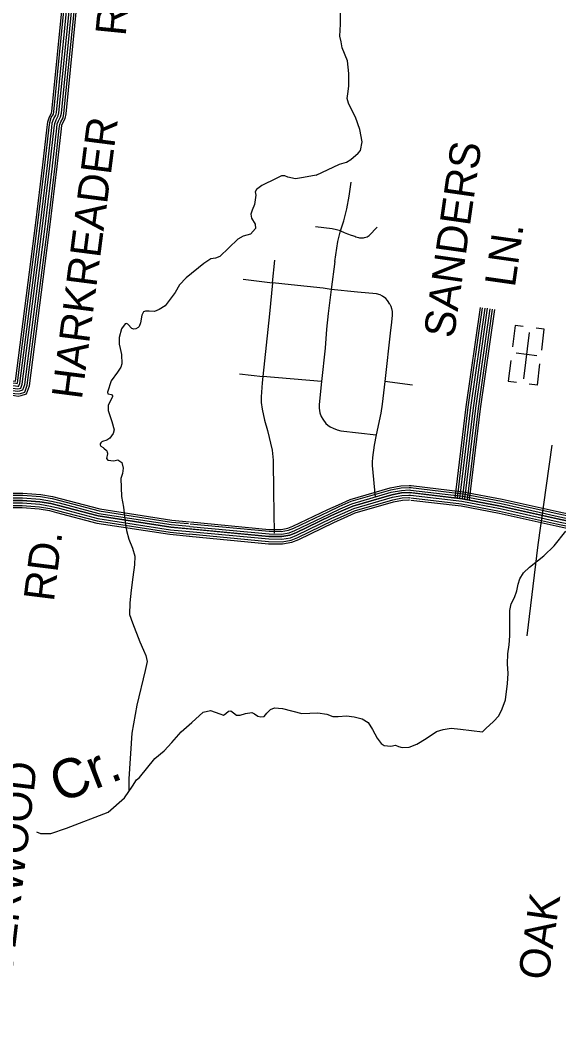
# Model space of a CAD drawing. Extents: x 1788175 to 1969470, y 584502 to 738744.
# Drawn here: x 1834430 to 1840962, y 641973 to 654272 of the extents above; entities that cross this region are included whole.
import ezdxf

# ---------------------------------------------------------------- set-up
doc = ezdxf.new("R2010")
doc.units = 0
for name, color, linetype in [('DESIGN - DRAINAGE - Bridges and Cross Drains Size Text', 7, 'Continuous'), ('DESIGN - ROW - Right-of-Way and Easement Labels', 7, 'Continuous'), ('DESIGN - TRANSPORTATION - Text', 7, 'Continuous'), ('DESIGN - UTILITIES - Cable (Underground) with Text', 7, 'Continuous'), ('SURVEY - CONTOURS - Index with Text', 7, 'Continuous'), ('SURVEY - TRANSPORTATION - Roads', 7, 'Continuous')]:
    doc.layers.add(name, color=color, linetype=linetype)

msp = doc.modelspace()

# ---------------------------------------------------------------- linework, layer by layer
at = {"layer": 'DESIGN - TRANSPORTATION - Text'}
for points in [[(1838019, 652390), (1838303, 652525), (1838389, 652550), (1838440, 652581), (1838529, 652660), (1838555, 652691), (1838577, 652797), (1838548, 652946), (1838496, 653097), (1838440, 653204), (1838411, 653266), (1838396, 653323), (1838403, 653379), (1838416, 653471), (1838417, 653627), (1838398, 653779), (1838336, 653936), (1838324, 654009), (1838307, 654079), (1838313, 654223), (1838316, 654413)], [(1838019, 652390), (1837865, 652362), (1837770, 652347), (1837677, 652367), (1837637, 652385), (1837599, 652384), (1837532, 652351), (1837361, 652265), (1837294, 652220), (1837280, 652188), (1837289, 652150), (1837270, 652038), (1837243, 651967), (1837228, 651919), (1837236, 651869), (1837278, 651796), (1837284, 651744), (1837223, 651675), (1837135, 651650), (1837070, 651617), (1836849, 651404), (1836797, 651383), (1836740, 651375), (1836656, 651322), (1836441, 651145), (1836362, 651060), (1836309, 650969), (1836186, 650807), (1836116, 650762), (1836059, 650739), (1835995, 650743), (1835947, 650740), (1835923, 650734), (1835904, 650693), (1835889, 650601), (1835873, 650555), (1835858, 650544), (1835830, 650528), (1835806, 650522), (1835782, 650530), (1835735, 650585), (1835720, 650593), (1835701, 650587), (1835656, 650526), (1835631, 650424), (1835628, 650340), (1835643, 650288), (1835656, 650214), (1835661, 650104), (1835650, 650062), (1835607, 650001), (1835532, 649896), (1835488, 649758), (1835490, 649738), (1835538, 649731), (1835548, 649715), (1835547, 649701), (1835521, 649648), (1835496, 649598), (1835497, 649536), (1835541, 649401), (1835568, 649301), (1835556, 649257), (1835516, 649202), (1835503, 649191), (1835481, 649178), (1835426, 649159), (1835417, 649154), (1835408, 649145), (1835400, 649131), (1835400, 649119), (1835402, 649112), (1835406, 649105), (1835434, 649087)], [(1835434, 649087), (1835443, 649081), (1835475, 649052), (1835480, 649046), (1835485, 649032), (1835488, 649019), (1835488, 649010), (1835476, 648952), (1835493, 648932), (1835563, 648927), (1835612, 648936), (1835661, 648905), (1835676, 648835), (1835668, 648771), (1835649, 648710), (1835656, 648491), (1835682, 648365), (1835700, 648185), (1835719, 648080), (1835748, 647976), (1835790, 647867), (1835819, 647769), (1835816, 647663), (1835794, 647513), (1835774, 647355), (1835760, 647201), (1835754, 647061), (1835791, 646959), (1835878, 646730)], [(1840038, 645635), (1840079, 645677), (1840172, 645763), (1840233, 645833), (1840276, 645916), (1840315, 646027), (1840342, 646223), (1840350, 646345), (1840339, 646463), (1840345, 646585), (1840360, 646693), (1840369, 646801), (1840370, 646965), (1840369, 647109), (1840384, 647189), (1840423, 647266), (1840454, 647346), (1840470, 647428), (1840490, 647492), (1840533, 647565), (1840608, 647634), (1840782, 647772), (1840906, 647894), (1841049, 648070)], [(1835878, 646730), (1835925, 646627), (1835954, 646564), (1835967, 646490), (1835943, 646381), (1835844, 645962), (1835782, 645622), (1835748, 645067), (1835747, 644914)], [(1836894, 645841), (1836924, 645859), (1836957, 645886), (1836983, 645890), (1837015, 645869), (1837054, 645841), (1837096, 645840), (1837161, 645861), (1837239, 645872), (1837271, 645856), (1837310, 645825), (1837346, 645819), (1837388, 645824), (1837421, 645864), (1837464, 645909), (1837514, 645930), (1837612, 645919), (1837846, 645860), (1838038, 645869), (1838148, 645852), (1838222, 645823), (1838286, 645822), (1838388, 645830), (1838478, 645819), (1838578, 645794), (1838651, 645749), (1838704, 645666), (1838761, 645561), (1838808, 645494), (1838844, 645470), (1838926, 645463), (1838980, 645474), (1839018, 645459), (1839062, 645447), (1839148, 645450), (1839239, 645488), (1839352, 645555), (1839477, 645639), (1839558, 645666), (1839656, 645683), (1839768, 645671), (1840038, 645635)], [(1834627, 644422), (1834676, 644405), (1834801, 644404), (1834992, 644467), (1835495, 644662), (1835695, 644835), (1835789, 644978), (1835840, 645053), (1835877, 645083), (1836060, 645314), (1836177, 645405), (1836267, 645506), (1836383, 645636), (1836510, 645752), (1836648, 645877), (1836737, 645895), (1836850, 645856), (1836894, 645841)]]:
    msp.add_lwpolyline(points, dxfattribs=at)
at = {"layer": 'DESIGN - UTILITIES - Cable (Underground) with Text'}
for p, q in [((1840432, 650569), (1840401, 650310)), ((1840531, 650557), (1840433, 650569)), ((1840785, 650523), (1840686, 650535)), ((1840755, 650268), (1840785, 650523)), ((1840696, 650200), (1840444, 650230)), ((1840380, 650141), (1840350, 649891)), ((1840703, 649845), (1840734, 650101)), ((1840350, 649891), (1840448, 649879)), ((1840703, 649845), (1840604, 649856))]:
    msp.add_line(p, q, dxfattribs=at)
msp.add_lwpolyline([(1840604, 650481), (1840536, 649922)], dxfattribs=at)
at = {"layer": 'SURVEY - CONTOURS - Index with Text'}
for points in [[(1834821, 652504), (1834872, 652962), (1834879, 653013), (1834892, 653053), (1834919, 653099), (1834929, 653144), (1835064, 654497), (1835087, 654779), (1835086, 654848), (1835054, 654925), (1835013, 654971), (1834933, 655003), (1834899, 655003)], [(1834852, 652500), (1834903, 652958), (1834909, 653006), (1834920, 653040), (1834948, 653088), (1834960, 653139), (1835095, 654494), (1835118, 654778), (1835116, 654854), (1835081, 654942), (1835031, 654997), (1834938, 655034), (1834898, 655034)], [(1834877, 652497), (1834929, 652955), (1834934, 653000), (1834944, 653029), (1834973, 653078), (1834985, 653135), (1835120, 654492), (1835143, 654777), (1835142, 654860), (1835103, 654956), (1835046, 655019), (1834943, 655060), (1834898, 655060)], [(1834704, 652517), (1834756, 652976), (1834764, 653038), (1834784, 653101), (1834808, 653143), (1834813, 653163), (1834947, 654508), (1834969, 654783), (1834968, 654824), (1834953, 654862), (1834944, 654872), (1834911, 654885), (1834900, 654885)], [(1834728, 652514), (1834780, 652973), (1834788, 653033), (1834806, 653091), (1834832, 653134), (1834837, 653159), (1834971, 654506), (1834994, 654782), (1834993, 654829), (1834974, 654875), (1834958, 654893), (1834915, 654910), (1834900, 654910)], [(1834759, 652511), (1834811, 652969), (1834818, 653026), (1834835, 653078), (1834861, 653122), (1834868, 653154), (1835002, 654503), (1835025, 654781), (1835024, 654836), (1835001, 654892), (1834976, 654919), (1834921, 654941), (1834900, 654941)], [(1834790, 652507), (1834842, 652966), (1834849, 653019), (1834863, 653065), (1834890, 653111), (1834899, 653149), (1835033, 654500), (1835056, 654780), (1835055, 654842), (1835028, 654909), (1834994, 654945), (1834927, 654972), (1834899, 654972)], [(1834790, 652507), (1834842, 652966), (1834849, 653019), (1834863, 653065), (1834890, 653111), (1834899, 653149), (1835033, 654500), (1835056, 654780), (1835055, 654842), (1835028, 654909), (1834994, 654945), (1834927, 654972), (1834899, 654972)], [(1833548, 648623), (1833568, 648712), (1833617, 648884), (1833661, 649175), (1833749, 649768), (1833762, 649816), (1833778, 649856), (1833808, 649906), (1833886, 649931), (1834094, 649921), (1834371, 649891), (1834619, 651815), (1834704, 652517)], [(1833572, 648618), (1833592, 648706), (1833641, 648878), (1833685, 649171), (1833774, 649763), (1833785, 649808), (1833800, 649845), (1833824, 649885), (1833889, 649906), (1834092, 649896), (1834376, 649866), (1834391, 649864), (1834394, 649872), (1834644, 651812), (1834728, 652515)], [(1833603, 648611), (1833622, 648698), (1833672, 648872), (1833716, 649166), (1833804, 649757), (1833815, 649799), (1833828, 649831), (1833845, 649859), (1833893, 649875), (1834090, 649865), (1834373, 649835), (1834401, 649832), (1834412, 649833), (1834413, 649834), (1834424, 649865), (1834674, 651808), (1834759, 652511)], [(1833633, 648604), (1833652, 648691), (1833702, 648865), (1833746, 649162), (1833835, 649751), (1833844, 649789), (1833856, 649817), (1833866, 649833), (1833897, 649844), (1834087, 649834), (1834369, 649804), (1834401, 649801), (1834419, 649803), (1834437, 649809), (1834454, 649857), (1834705, 651804), (1834790, 652507)], [(1833633, 648604), (1833652, 648691), (1833702, 648865), (1833746, 649162), (1833835, 649751), (1833844, 649789), (1833856, 649817), (1833866, 649833), (1833897, 649844), (1834087, 649834), (1834369, 649804), (1834401, 649801), (1834419, 649803), (1834437, 649809), (1834454, 649857), (1834705, 651804), (1834790, 652507)], [(1833663, 648597), (1833682, 648683), (1833733, 648859), (1833777, 649157), (1833865, 649745), (1833874, 649779), (1833883, 649803), (1833886, 649807), (1833902, 649812), (1834085, 649803), (1834366, 649773), (1834401, 649769), (1834426, 649773), (1834461, 649785), (1834485, 649850), (1834736, 651800), (1834821, 652503)], [(1833693, 648591), (1833713, 648675), (1833763, 648852), (1833808, 649153), (1833896, 649739), (1833903, 649770), (1833908, 649781), (1834082, 649772), (1834362, 649743), (1834402, 649738), (1834433, 649742), (1834485, 649760), (1834515, 649843), (1834767, 651796), (1834852, 652500)], [(1833719, 648585), (1833737, 648669), (1833788, 648847), (1833833, 649149), (1833921, 649734), (1833926, 649754), (1834080, 649747), (1834360, 649717), (1834402, 649712), (1834439, 649717), (1834505, 649740), (1834540, 649837), (1834792, 651793), (1834877, 652497)], [(1836493, 648186), (1837450, 648094), (1837594, 648093), (1837675, 648107), (1837738, 648132), (1838161, 648335), (1838289, 648393), (1838433, 648457), (1838917, 648599), (1839046, 648623), (1839149, 648628), (1839173, 648625)], [(1839171, 648626), (1839803, 648550), (1840274, 648462), (1840966, 648305), (1841623, 648166), (1841767, 648161), (1842583, 648146), (1843621, 648118), (1844282, 648096), (1844702, 648088), (1845059, 648064), (1845577, 648018)], [(1841612, 648080), (1840948, 648221), (1840257, 648377), (1839790, 648464), (1839146, 648541), (1839056, 648536), (1838937, 648514), (1838463, 648376), (1838324, 648314), (1838197, 648256), (1837772, 648052), (1837699, 648023), (1837601, 648006), (1837446, 648008), (1836256, 648121), (1835375, 648257), (1834893, 648384), (1834802, 648407), (1834668, 648429), (1834456, 648446), (1834299, 648446)], [(1834302, 648508), (1834459, 648508), (1834676, 648491), (1834815, 648468), (1834908, 648444), (1835388, 648318), (1836264, 648183), (1836470, 648163)], [(1834303, 648533), (1834460, 648533), (1834679, 648515), (1834820, 648492), (1834914, 648468), (1835393, 648342), (1836267, 648207), (1836484, 648187)], [(1836482, 648068), (1837444, 647977), (1837604, 647975), (1837707, 647993), (1837785, 648024), (1838210, 648228), (1838337, 648286), (1838474, 648347), (1838944, 648484), (1839060, 648505), (1839145, 648510), (1839159, 648508)], [(1836485, 648099), (1837446, 648008), (1837601, 648006), (1837699, 648023), (1837772, 648052), (1838197, 648256), (1838324, 648314), (1838463, 648376), (1838937, 648514), (1839056, 648536), (1839146, 648541), (1839163, 648539)], [(1836485, 648099), (1837446, 648008), (1837601, 648006), (1837699, 648023), (1837772, 648052), (1838197, 648256), (1838324, 648314), (1838463, 648376), (1838937, 648514), (1839056, 648536), (1839146, 648541), (1839163, 648539)], [(1836488, 648130), (1837447, 648039), (1837599, 648037), (1837690, 648053), (1837760, 648081), (1838184, 648284), (1838312, 648342), (1838453, 648405), (1838930, 648545), (1839053, 648567), (1839147, 648572), (1839167, 648570)], [(1836491, 648161), (1837449, 648070), (1837596, 648068), (1837682, 648083), (1837748, 648109), (1838171, 648312), (1838299, 648370), (1838442, 648434), (1838923, 648575), (1839049, 648598), (1839148, 648603), (1839170, 648601)], [(1839160, 648540), (1839790, 648464), (1840257, 648377), (1840948, 648221), (1841612, 648080), (1841764, 648074), (1842581, 648059), (1843618, 648032), (1844279, 648009), (1844699, 648001), (1845053, 647978), (1845552, 647933)], [(1839163, 648508), (1839786, 648434), (1840250, 648346), (1840941, 648190), (1841609, 648049), (1841763, 648043), (1842581, 648028), (1843617, 648001), (1844279, 647978), (1844698, 647970), (1845050, 647947), (1845553, 647902)], [(1839164, 648602), (1839800, 648526), (1840269, 648438), (1840961, 648281), (1841620, 648142), (1841766, 648136), (1842583, 648121), (1843620, 648094), (1844281, 648071), (1844701, 648063), (1845057, 648040), (1845564, 647994)], [(1839164, 648570), (1839795, 648495), (1840263, 648407), (1840954, 648251), (1841616, 648111), (1841765, 648105), (1842582, 648090), (1843619, 648063), (1844280, 648040), (1844700, 648032), (1845055, 648009), (1845553, 647964)], [(1834296, 648384), (1834454, 648384), (1834661, 648367), (1834790, 648346), (1834877, 648324), (1835363, 648196), (1836248, 648060), (1836481, 648037)], [(1834297, 648415), (1834455, 648415), (1834665, 648398), (1834796, 648376), (1834885, 648354), (1835369, 648226), (1836252, 648090), (1836484, 648068)], [(1834299, 648446), (1834456, 648446), (1834668, 648429), (1834802, 648407), (1834893, 648384), (1835375, 648257), (1836256, 648121), (1836487, 648099)], [(1834300, 648477), (1834458, 648477), (1834672, 648460), (1834809, 648437), (1834900, 648414), (1835382, 648287), (1836260, 648152), (1836484, 648131)], [(1836477, 648012), (1837441, 647920), (1837609, 647918), (1837723, 647938), (1837808, 647972), (1838234, 648177), (1838360, 648234), (1838494, 648293), (1838957, 648429), (1839067, 648449), (1839143, 648453), (1839153, 648452)], [(1836479, 648038), (1837442, 647946), (1837606, 647944), (1837716, 647963), (1837797, 647995), (1838223, 648200), (1838350, 648257), (1838485, 648318), (1838951, 648454), (1839064, 648475), (1839144, 648479), (1839156, 648478)], [(1839167, 648476), (1839781, 648403), (1840244, 648316), (1840934, 648160), (1841605, 648018), (1841762, 648012), (1842580, 647997), (1843616, 647970), (1844278, 647947), (1844696, 647939), (1845048, 647916), (1845564, 647870)], [(1839167, 648450), (1839777, 648378), (1840239, 648291), (1840929, 648135), (1841602, 647992), (1841762, 647986), (1842579, 647972), (1843615, 647944), (1844277, 647921), (1844695, 647913), (1845046, 647890), (1845576, 647843)], [(1834294, 648358), (1834453, 648358), (1834658, 648342), (1834784, 648321), (1834871, 648299), (1835358, 648171), (1836245, 648034), (1836484, 648011)]]:
    msp.add_lwpolyline(points, dxfattribs=at)
at = {"layer": 'SURVEY - TRANSPORTATION - Roads'}
for points in [[(1838315, 651716), (1838355, 651839), (1838393, 651982), (1838420, 652137), (1838445, 652307)], [(1838315, 651716), (1838264, 651728), (1838212, 651739), (1838111, 651752), (1838009, 651764)], [(1838247, 651344), (1838280, 651588), (1838315, 651716)], [(1838315, 651716), (1838358, 651698), (1838401, 651681), (1838444, 651665), (1838488, 651651), (1838502, 651644), (1838516, 651639), (1838531, 651635), (1838546, 651632), (1838561, 651630), (1838577, 651630), (1838592, 651632), (1838607, 651634), (1838622, 651638), (1838636, 651644), (1838650, 651651), (1838663, 651658), (1838759, 651761)], [(1837491, 651086), (1837518, 651362)], [(1838247, 651344), (1838201, 651006)], [(1837132, 651130), (1837491, 651086)], [(1837491, 651086), (1837453, 650711), (1837373, 649947)], [(1837717, 651060), (1837491, 651086)], [(1838201, 651006), (1838103, 651021), (1837717, 651060)], [(1838201, 651006), (1838163, 650712), (1838146, 650523), (1838128, 650294), (1838085, 649890)], [(1838913, 650827), (1838885, 650872), (1838863, 650896), (1838822, 650924), (1838796, 650939), (1838749, 650952), (1838522, 650974), (1838201, 651006)], [(1838913, 650827), (1838926, 650802), (1838934, 650774), (1838943, 650737), (1838943, 650690), (1838929, 650572)], [(1839707, 648474), (1839840, 649579), (1840012, 650788)], [(1839732, 648471), (1839864, 649576), (1840037, 650784)], [(1839763, 648467), (1839895, 649572), (1840068, 650780)], [(1839793, 648464), (1839926, 649568), (1840098, 650776)], [(1839793, 648464), (1839926, 649568), (1840098, 650776)], [(1839824, 648460), (1839957, 649564), (1840129, 650771)], [(1839855, 648456), (1839987, 649560), (1840160, 650767)], [(1839880, 648453), (1840013, 649556), (1840185, 650763)], [(1838929, 650572), (1838922, 650510), (1838851, 649888)], [(1837090, 649981), (1837373, 649947)], [(1837373, 649947), (1837365, 649872), (1837352, 649704), (1837352, 649634), (1837365, 649551), (1837394, 649418), (1837428, 649295), (1837484, 649054), (1837496, 648934), (1837501, 648550), (1837508, 648046)], [(1838085, 649890), (1837373, 649947)], [(1838085, 649890), (1838057, 649611), (1838055, 649564), (1838064, 649506), (1838081, 649465), (1838098, 649430), (1838137, 649377), (1838161, 649357), (1838187, 649338), (1838227, 649320), (1838273, 649301), (1838320, 649291), (1838747, 649241)], [(1838851, 649888), (1838818, 649612), (1838803, 649504), (1838747, 649241)], [(1839187, 649845), (1838851, 649888)], [(1838747, 649241), (1838722, 649114)], [(1838722, 649114), (1838703, 648964), (1838699, 648911), (1838700, 648869), (1838733, 648485)], [(1840578, 646802), (1840711, 647906), (1840883, 649114)]]:
    msp.add_lwpolyline(points, dxfattribs=at)

# ---------------------------------------------------------------- texts
at = {"layer": 'DESIGN - DRAINAGE - Bridges and Cross Drains Size Text'}
msp.add_text('Cr.', height=475, rotation=21.1919, dxfattribs=at).set_placement((1834905, 644770))
at = {"layer": 'DESIGN - ROW - Right-of-Way and Easement Labels'}
for s, rotation, p in [('RD.', 84.3218, (1835707, 654073)), ('HARKREADER', 82.6603, (1835176, 649662)), ('SANDERS', 81.8816, (1839689, 650404)), ('LN.', 81.8814, (1840429, 651022)), ('RD.', 82.8761, (1834836, 647209)), ('UNDERWOOD', 83.2077, (1834239, 641925)), ('OAK', 81.8679, (1840834, 642612))]:
    msp.add_text(s, height=370, rotation=rotation, dxfattribs=at).set_placement(p)

doc.saveas('drawing.dxf')
